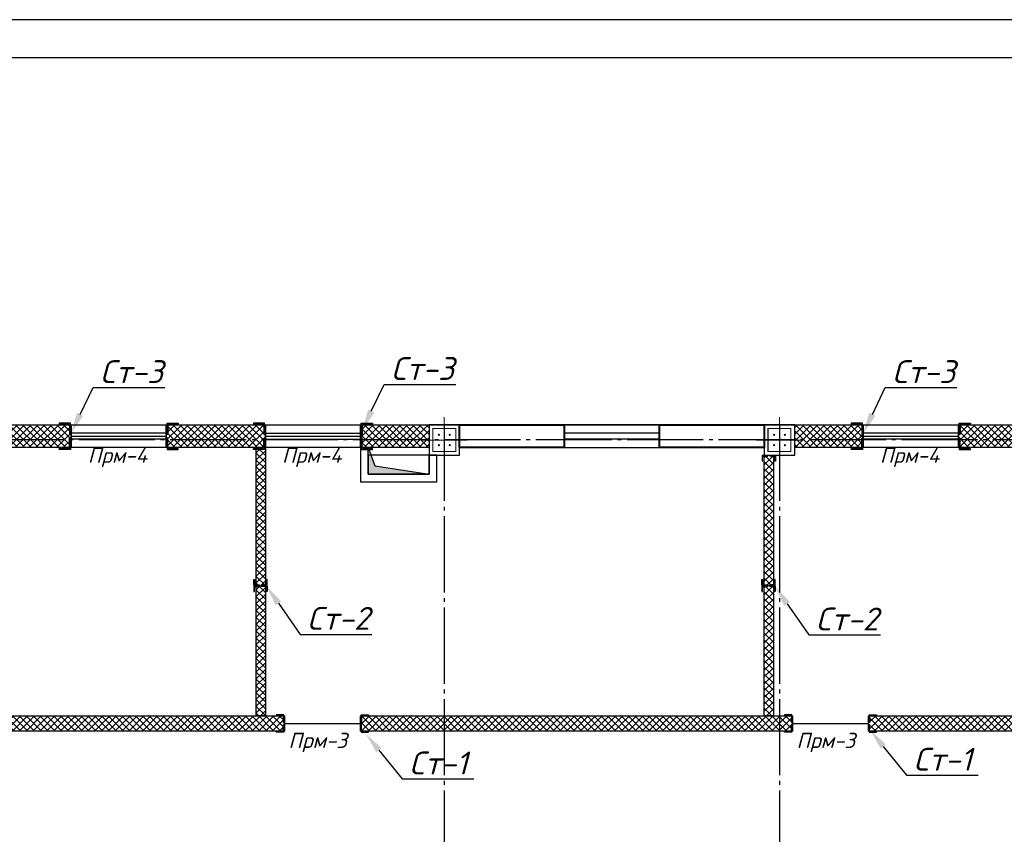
# Model space of a CAD drawing. Header units: millimetres. Extents: x -33345 to 4712671, y -3392 to 121473.
# Tile 272 of 656: x 1453483 to 1466410, y 75810 to 86501. Entities that reach past the tile are written whole.
import ezdxf
from ezdxf import colors
from ezdxf.entities.mleader import LeaderData, LeaderLine
from ezdxf.math import Vec2, Vec3

# ---------------------------------------------------------------- set-up
doc = ezdxf.new("R2010")
doc.units = ezdxf.units.MM
doc.linetypes.add('CENTER2', pattern=[28.575, 19.05, -3.175, 3.175, -3.175])
doc.linetypes.add('ГОСТ 2.303 5', pattern=[24, 20, -1.5, 1, -1.5])
for name, color, linetype, lineweight in [('.', 7, 'Continuous', 15), ('0.25', 7, 'Continuous', 25), ('5   0.30', 1, 'Continuous', 30), ('размер 0.09', 175, 'Continuous', 9)]:
    doc.layers.add(name, color=color, linetype=linetype, lineweight=lineweight)
for name, color, linetype in [('00-Axes', 1, 'CENTER2'), ('HA', 9, 'Continuous'), ('KIK-0-HSL-HTC', 7, 'Continuous')]:
    doc.layers.add(name, color=color, linetype=linetype)
doc.styles.add('ISOCPEUR', font='isocpeui.ttf', dxfattribs={"height": 300})
doc.styles.add('ГОСТ 250', font='isocpeui.ttf', dxfattribs={"height": 250})
pattern_1 = [(45, (-51557.93, -1455798.857), (-44.9012806, 44.9012806), []), (135, (-51557.93, -1455798.857), (-44.9012806, -44.9012806), [])]

# ---------------------------------------------------------------- blocks, each defined once
blk = doc.blocks.new('*U282')
at = {"layer": '0.25', "color": 5, "linetype": 'Continuous', "lineweight": 25, "ltscale": 100}
blk.add_lwpolyline([(-72619, 0), (0, 0), (0, 42000), (-72619, 42000), (-72619, 0)], dxfattribs=at)
at = {"layer": '0.25', "color": 7, "linetype": 'Continuous', "lineweight": 30, "ltscale": 100}
blk.add_lwpolyline([(-70619, 500), (-500, 500), (-500, 41500), (-70619, 41500), (-70619, 500)], dxfattribs=at)
blk = doc.blocks.new('column')
at = {"lineweight": 0}
for points in [[(-68, 56, -1), (-68, 86, -1)], [(68, 56, 1), (68, 86, 1)], [(-68, -56, 1), (-68, -86, 1)], [(68, -56, -1), (68, -86, -1)]]:
    blk.add_hatch(color=0, dxfattribs=at).paths.add_polyline_path(points)
at = {"color": 0, "lineweight": 0}
for p, q in [((0, 300), (0, -300)), ((300, 0), (-300, 0))]:
    blk.add_line(p, q, dxfattribs=at)
at = {"lineweight": 30}
blk.add_lwpolyline([(-200, 200), (200, 200), (200, -200), (-200, -200)], close=True, dxfattribs=at)
at = {"color": 0, "lineweight": 0, "const_width": 15}
blk.add_lwpolyline([(150, -150), (150, 150), (-150, 150), (-150, -150)], close=True, dxfattribs=at)
blk = doc.blocks.new('fgfggggffsss')
at = {"layer": '00-Axes', "color": 251, "linetype": 'ГОСТ 2.303 5', "ltscale": 50, "true_color": 0x636466}
for points in [[(27910.7, 15497.8), (27910.7, -2902.2)], [(32310.7, 15497.8), (32310.7, -2902.2)], [(44510.7, 15297.8), (-20089.3, 15297.8)]]:
    blk.add_lwpolyline(points, dxfattribs=at)
blk = doc.blocks.new('*U3545')
at = {"color": 0, "linetype": 'ByBlock', "lineweight": -2, "ltscale": 100}
blk.add_lwpolyline([(0, 0), (63, 0), (63, 2.7, 0.414214), (60.7, 5), (12, 5, -0.414214), (5, 12), (5, 60.7, 0.414214), (2.7, 63), (0, 63)], format="xyb", close=True, dxfattribs=at)
blk = doc.blocks.new('A$C0829442C')
at = {"layer": '5   0.30', "lineweight": 30, "ltscale": 200}
blk.add_line((0, 131), (0, 13.5), dxfattribs=at)
at = {"layer": '5   0.30', "lineweight": 30, "ltscale": 200, "xscale": -1, "rotation": 180}
blk.add_blockref('*U3545', (3.9, 146.4), dxfattribs=at)
at = {"layer": '5   0.30', "lineweight": 30, "ltscale": 200}
blk.add_blockref('*U3545', (3.9, 0), dxfattribs=at)
blk = doc.blocks.new('кывнорр')
at = {"color": 6, "lineweight": 30}
blk.add_lwpolyline([(1510416, 1536584), (1509616, 1536584), (1509616, 1536334), (1510416, 1536334)], close=True, dxfattribs=at)

msp = doc.modelspace()

# ---------------------------------------------------------------- hatches: boundary and pattern name
at = {"layer": '.', "true_color": 0x636466}
h = msp.add_hatch(color=251, dxfattribs=at)
h.dxf.hatch_style = 1
h.paths.add_polyline_path([(1458147.551, 80645.979), (1458058.311, 80884.993), (1458058.311, 80534.993), (1458858.311, 80534.993)])
at = {"layer": 'KIK-0-HSL-HTC', "lineweight": 0}
h = msp.add_hatch(dxfattribs=at)
h.set_pattern_fill('ANSI37', color=154, scale=20)
h.set_pattern_definition(pattern_1)
h.paths.add_polyline_path([(1416258.311, 81184.993), (1417158.311, 81184.993), (1417158.311, 80884.993), (1416258.311, 80884.993)])
h.paths.add_polyline_path([(1418408.311, 81184.993), (1419708.311, 81184.993), (1419708.311, 80884.993), (1418408.311, 80884.993)])
h.paths.add_polyline_path([(1420958.311, 81184.993), (1421858.311, 81184.993), (1421858.311, 80884.993), (1420958.311, 80884.993)])
h.paths.add_polyline_path([(1422258.311, 81184.993), (1423158.311, 81184.993), (1423158.311, 80884.993), (1422258.311, 80884.993)])
h.paths.add_polyline_path([(1424408.311, 81184.993), (1425708.311, 81184.993), (1425708.311, 80884.993), (1424408.311, 80884.993)])
h.paths.add_polyline_path([(1426958.311, 81184.993), (1427858.311, 81184.993), (1427858.311, 80884.993), (1426958.311, 80884.993)])
h.paths.add_polyline_path([(1415858.311, 79884.993), (1416158.311, 79884.993), (1416158.311, 80784.993), (1415858.311, 80784.993)])
h.paths.add_polyline_path([(1416158.311, 78634.993), (1416158.311, 76809.993), (1415858.311, 76809.993), (1415858.311, 78634.993)])
h.paths.add_polyline_path([(1416158.311, 74784.993), (1416158.311, 74184.993), (1415858.311, 74184.993), (1415858.311, 74784.993)])
h.paths.add_polyline_path([(1415858.311, 72934.993), (1416158.311, 72934.993), (1416158.311, 71334.993), (1415858.311, 71334.993)])
h.paths.add_polyline_path([(1415858.311, 70084.993), (1416158.311, 70084.993), (1416158.311, 69184.993), (1415858.311, 69184.993)])
h.paths.add_polyline_path([(1417858.311, 69084.993), (1416258.311, 69084.993), (1416258.311, 68784.993), (1417858.311, 68784.993)])
h.paths.add_polyline_path([(1419558.311, 69084.993), (1418858.311, 69084.993), (1418858.311, 68784.993), (1419558.311, 68784.993)])
h.paths.add_polyline_path([(1421258.311, 69084.993), (1420558.311, 69084.993), (1420558.311, 68784.993), (1421258.311, 68784.993)])
h.paths.add_polyline_path([(1423408.198, 69084.993), (1422258.311, 69084.993), (1422258.311, 68784.993), (1423408.198, 68784.993)])
h.paths.add_polyline_path([(1425583.311, 68784.993), (1424008.198, 68784.993), (1424008.198, 69084.993), (1425583.311, 69084.993)])
h.paths.add_polyline_path([(1427858.311, 68784.993), (1427083.311, 68784.993), (1427083.311, 69084.993), (1427858.311, 69084.993)])
h.paths.add_polyline_path([(1431158.311, 69084.993), (1430108.311, 69084.993), (1430108.311, 68784.993), (1431158.311, 68784.993)])
h.paths.add_polyline_path([(1447258.311, 69084.993), (1448158.311, 69084.993), (1448158.311, 68784.993), (1447258.311, 68784.993)])
h.paths.add_polyline_path([(1449408.311, 69084.993), (1450708.311, 69084.993), (1450708.311, 68784.993), (1449408.311, 68784.993)])
h.paths.add_polyline_path([(1451958.311, 69084.993), (1452858.311, 69084.993), (1452858.311, 68784.993), (1451958.311, 68784.993)])
h.paths.add_polyline_path([(1453908.311, 69084.993), (1453258.311, 69084.993), (1453258.311, 68784.993), (1453908.311, 68784.993)])
h.paths.add_polyline_path([(1458858.311, 69084.993), (1458208.311, 69084.993), (1458208.311, 68784.993), (1458858.311, 68784.993)])
h.paths.add_polyline_path([(1463658.311, 69084.993), (1464558.311, 69084.993), (1464558.311, 68784.993), (1463658.311, 68784.993)])
h.paths.add_polyline_path([(1465808.311, 69084.993), (1467108.311, 69084.993), (1467108.311, 68784.993), (1465808.311, 68784.993)])
h.paths.add_polyline_path([(1468358.311, 69084.993), (1469258.311, 69084.993), (1469258.311, 68784.993), (1468358.311, 68784.993)])
h.paths.add_polyline_path([(1469658.311, 69084.993), (1470558.311, 69084.993), (1470558.311, 68784.993), (1469658.311, 68784.993)])
h.paths.add_polyline_path([(1471808.311, 69084.993), (1473108.311, 69084.993), (1473108.311, 68784.993), (1471808.311, 68784.993)])
h.paths.add_polyline_path([(1474358.311, 69084.993), (1475258.311, 69084.993), (1475258.311, 68784.993), (1474358.311, 68784.993)])
h.paths.add_polyline_path([(1475358.311, 69934.993), (1475658.311, 69934.993), (1475658.311, 69184.993), (1475358.311, 69184.993)])
h.paths.add_polyline_path([(1475358.311, 72784.993), (1475658.311, 72784.993), (1475658.311, 71184.993), (1475358.311, 71184.993)])
h.paths.add_polyline_path([(1475658.311, 74784.993), (1475658.311, 74034.993), (1475358.311, 74034.993), (1475358.311, 74784.993)])
h.paths.add_polyline_path([(1475358.311, 75809.993), (1475658.311, 75809.993), (1475658.311, 75184.993), (1475358.311, 75184.993)])
h.paths.add_polyline_path([(1475358.311, 78634.993), (1475658.311, 78634.993), (1475658.311, 76809.993), (1475358.311, 76809.993)])
h.paths.add_polyline_path([(1475658.311, 80784.993), (1475658.311, 79884.993), (1475358.311, 79884.993), (1475358.311, 80784.993)])
h.paths.add_polyline_path([(1474358.311, 81184.993), (1475258.311, 81184.993), (1475258.311, 80884.993), (1474358.311, 80884.993)])
h.paths.add_polyline_path([(1471808.311, 81184.993), (1473108.311, 81184.993), (1473108.311, 80884.993), (1471808.311, 80884.993)])
h.paths.add_polyline_path([(1469658.311, 81184.993), (1470558.311, 81184.993), (1470558.311, 80884.993), (1469658.311, 80884.993)])
h.paths.add_polyline_path([(1468358.311, 81184.993), (1469258.311, 81184.993), (1469258.311, 80884.993), (1468358.311, 80884.993)])
h.paths.add_polyline_path([(1465808.311, 81184.993), (1467108.311, 81184.993), (1467108.311, 80884.993), (1465808.311, 80884.993)])
h.paths.add_polyline_path([(1463658.311, 81184.993), (1464558.311, 81184.993), (1464558.311, 80884.993), (1463658.311, 80884.993)])
h.paths.add_polyline_path([(1457958.311, 81184.993), (1458858.311, 81184.993), (1458858.311, 80884.993), (1457958.311, 80884.993)])
h.paths.add_polyline_path([(1455408.311, 81184.993), (1456708.311, 81184.993), (1456708.311, 80884.993), (1455408.311, 80884.993)])
h.paths.add_polyline_path([(1453258.311, 81184.993), (1454158.311, 81184.993), (1454158.311, 80884.993), (1453258.311, 80884.993)])
h.paths.add_polyline_path([(1451958.311, 81184.993), (1452858.311, 81184.993), (1452858.311, 80884.993), (1451958.311, 80884.993)])
h.paths.add_polyline_path([(1449408.311, 81184.993), (1450708.311, 81184.993), (1450708.311, 80884.993), (1449408.311, 80884.993)])
h.paths.add_polyline_path([(1447258.311, 81184.993), (1448158.311, 81184.993), (1448158.311, 80884.993), (1447258.311, 80884.993)])
h.paths.add_polyline_path([(1440258.311, 81184.993), (1446858.311, 81184.993), (1446858.311, 80884.993), (1440258.311, 80884.993)])
h.paths.add_polyline_path([(1438958.311, 81184.993), (1439858.311, 81184.993), (1439858.311, 80884.993), (1438958.311, 80884.993)])
h.paths.add_polyline_path([(1436408.311, 81184.993), (1437708.311, 81184.993), (1437708.311, 80884.993), (1436408.311, 80884.993)])
h.paths.add_polyline_path([(1434258.311, 81184.993), (1435158.311, 81184.993), (1435158.311, 80884.993), (1434258.311, 80884.993)])
h.paths.add_polyline_path([(1415858.311, 75809.993), (1415858.311, 75184.993), (1416158.311, 75184.993), (1416158.311, 75809.993)])
h = msp.add_hatch(dxfattribs=at)
h.set_pattern_fill('ANSI37', color=154, scale=20)
h.set_pattern_definition(pattern_1)
h.paths.add_polyline_path([(1416158.311, 77364.993), (1417748.311, 77364.993), (1417748.311, 77164.993), (1416158.311, 77164.993)])
h.paths.add_polyline_path([(1419118.311, 80884.993), (1419118.311, 77364.993), (1420608.311, 77364.993), (1420608.311, 77164.993), (1418748.311, 77164.993), (1418748.311, 77364.993), (1418998.311, 77364.993), (1418998.311, 80884.993)])
h.paths.add_polyline_path([(1421978.311, 77364.993), (1423688.311, 77364.993), (1423688.311, 77164.993), (1421608.311, 77164.993), (1421608.311, 77364.993), (1421858.311, 77364.993), (1421858.311, 80784.993), (1421978.311, 80784.993)])
h.paths.add_polyline_path([(1424958.311, 77735.437), (1424958.311, 77364.993), (1426608.311, 77364.993), (1426608.311, 77164.993), (1424688.311, 77164.993), (1424688.311, 77364.993), (1424838.311, 77364.993), (1424838.311, 77735.437)])
h.paths.add_polyline_path([(1424838.311, 80335.437), (1424838.311, 80884.993), (1424958.311, 80884.993), (1424958.311, 80335.437)])
h.paths.add_polyline_path([(1427978.311, 77364.993), (1429588.311, 77364.993), (1429588.311, 77164.993), (1427608.311, 77164.993), (1427608.311, 77364.993), (1427858.311, 77364.993), (1427858.311, 80784.993), (1427978.311, 80784.993)])
h.paths.add_polyline_path([(1430958.311, 77364.993), (1432888.311, 77364.993), (1432888.311, 77164.993), (1430588.311, 77164.993), (1430588.311, 77364.993), (1430838.311, 77364.993), (1430838.311, 80884.993), (1430958.311, 80884.993)])
h.paths.add_polyline_path([(1435598.311, 77364.993), (1435598.311, 77164.993), (1433888.311, 77164.993), (1433888.311, 77364.993)])
h.paths.add_polyline_path([(1434138.311, 77364.993), (1434258.311, 77364.993), (1434258.311, 80784.993), (1434138.311, 80784.993)])
h.paths.add_polyline_path([(1436848.311, 77364.993), (1436968.311, 77364.993), (1436968.311, 80884.993), (1436848.311, 80884.993)])
h.paths.add_polyline_path([(1436598.311, 77164.993), (1436598.311, 77364.993), (1438608.311, 77364.993), (1438608.311, 77164.993)])
h.paths.add_polyline_path([(1439958.311, 77364.993), (1439958.311, 77164.993), (1439608.311, 77164.993), (1439608.311, 77364.993)])
h.paths.add_polyline_path([(1421958.311, 72164.993), (1421958.311, 72284.993), (1420643.311, 72284.993), (1420643.311, 73504.993), (1420938.311, 73504.993), (1420938.311, 73624.993), (1420643.311, 73624.993), (1420643.311, 74984.993), (1420523.311, 74984.993), (1420523.311, 73624.993), (1420403.311, 73624.993), (1420403.311, 73504.993), (1420523.311, 73504.993), (1420523.311, 72284.993), (1419308.311, 72284.993), (1419308.311, 73504.993), (1419603.311, 73504.993), (1419603.311, 73624.993), (1419308.311, 73624.993), (1419308.311, 74984.993), (1419188.311, 74984.993), (1419188.311, 69084.993), (1419308.311, 69084.993), (1419308.311, 72164.993)])
h.paths.add_polyline_path([(1419573.311, 75184.993), (1416258.311, 75184.993), (1416258.311, 74984.993), (1419573.311, 74984.993)])
h.paths.add_polyline_path([(1420908.311, 75184.993), (1420373.311, 75184.993), (1420373.311, 74984.993), (1420908.311, 74984.993)])
h.paths.add_polyline_path([(1421708.311, 74984.993), (1421858.311, 74984.993), (1421858.311, 75184.993), (1421708.311, 75184.993)])
h.paths.add_polyline_path([(1423358.311, 75184.993), (1423358.311, 74984.993), (1422258.311, 74984.993), (1422258.311, 75184.993)])
h.paths.add_polyline_path([(1422158.311, 73624.993), (1422158.311, 73504.993), (1422646.676, 73504.993), (1422646.676, 73624.993)])
h.paths.add_polyline_path([(1421958.311, 73624.993), (1421738.311, 73624.993), (1421738.311, 73504.993), (1421958.311, 73504.993)], flags=17)
h.paths.add_polyline_path([(1417858.311, 72934.993), (1418268.311, 72934.993), (1418268.311, 72814.993), (1417858.311, 72814.993)])
h.paths.add_polyline_path([(1419068.311, 72934.993), (1419188.311, 72934.993), (1419188.311, 72814.993), (1419068.311, 72814.993)])
h.paths.add_polyline_path([(1416658.311, 72814.993), (1416158.311, 72814.993), (1416158.311, 72934.993), (1416658.311, 72934.993)])
h.paths.add_polyline_path([(1419458.311, 70384.993), (1419308.311, 70384.993), (1419308.311, 70504.993), (1419458.311, 70504.993)], flags=17)
h.paths.add_polyline_path([(1421958.311, 70504.993), (1420458.311, 70504.993), (1420458.311, 70384.993), (1421958.311, 70384.993)], flags=17)
h.paths.add_polyline_path([(1422158.311, 70504.993), (1422158.311, 70384.993), (1422448.311, 70384.993), (1422448.311, 70504.993)])
h.paths.add_polyline_path([(1424458.311, 70504.993), (1424458.311, 70384.993), (1424608.311, 70384.993), (1424608.311, 70504.993)])
h.paths.add_polyline_path([(1424728.311, 69084.993), (1424608.311, 69084.993), (1424608.311, 74984.993), (1424728.311, 74984.993)])
h.paths.add_polyline_path([(1424468.311, 73504.993), (1424468.311, 73624.993), (1424608.311, 73624.993), (1424608.311, 73504.993)], flags=17)
h.paths.add_polyline_path([(1424358.311, 74984.993), (1424358.311, 75184.993), (1427858.311, 75184.993), (1427858.311, 74984.993)])
h.paths.add_polyline_path([(1427978.311, 74784.993), (1427978.311, 69184.993), (1427858.311, 69184.993), (1427858.311, 74784.993)])
h.paths.add_polyline_path([(1431158.311, 74984.993), (1431158.311, 69084.993), (1431038.311, 69084.993), (1431038.311, 74984.993)])
h.paths.add_polyline_path([(1433858.311, 75184.993), (1433858.311, 74984.993), (1430288.646, 74984.993), (1430288.646, 75184.993)])
h.paths.add_polyline_path([(1428258.311, 75184.993), (1429288.646, 75184.993), (1429288.646, 74984.993), (1428258.311, 74984.993)])
h.paths.add_polyline_path([(1450588.311, 80884.993), (1450708.311, 80884.993), (1450708.311, 77364.994), (1450588.311, 77364.994)])
h.paths.add_polyline_path([(1450958.311, 77164.993), (1448508.311, 77164.993), (1448508.311, 77364.994), (1450958.311, 77364.994)])
h.paths.add_polyline_path([(1447508.311, 77164.993), (1447158.311, 77164.993), (1447158.311, 77365.994), (1447508.311, 77365.994)])
h.paths.add_polyline_path([(1456958.311, 77164.993), (1451958.311, 77164.993), (1451958.311, 77364.994), (1456958.311, 77364.994)])
h.paths.add_polyline_path([(1456588.311, 80884.993), (1456708.311, 80884.993), (1456708.311, 77364.994), (1456588.311, 77364.994)])
h.paths.add_polyline_path([(1463628.311, 77164.993), (1457958.311, 77164.993), (1457958.311, 77364.993), (1463628.311, 77364.994)])
h.paths.add_polyline_path([(1463258.311, 80784.993), (1463378.311, 80784.993), (1463378.311, 77364.994), (1463258.311, 77364.994)])
h.paths.add_polyline_path([(1469628.311, 77164.993), (1464628.311, 77164.993), (1464628.311, 77364.994), (1469628.311, 77364.994)])
h.paths.add_polyline_path([(1456358.311, 75184.993), (1458858.311, 75184.993), (1458858.311, 74984.993), (1456358.311, 74984.993)])
h.paths.add_polyline_path([(1459508.311, 74984.993), (1459258.311, 74984.993), (1459258.311, 75184.993), (1459508.311, 75184.993)])
h.paths.add_polyline_path([(1460508.311, 75184.993), (1463258.311, 75184.993), (1463258.311, 74984.993), (1460508.311, 74984.993)])
h.paths.add_polyline_path([(1465958.311, 75184.993), (1465958.311, 74984.993), (1463658.311, 74984.993), (1463658.311, 75184.993)])
h.paths.add_polyline_path([(1458858.311, 74784.993), (1459058.311, 74784.993), (1459058.311, 69184.993), (1458858.311, 69184.993)])
h.paths.add_polyline_path([(1461908.316, 73144.993), (1463308.311, 73144.993), (1463308.311, 73024.993), (1461908.316, 73024.993)])
h.paths.add_polyline_path([(1461908.316, 71824.993), (1463308.311, 71824.993), (1463308.311, 71704.993), (1461908.316, 71704.993)])
h.paths.add_polyline_path([(1461908.316, 70504.993), (1463308.311, 70504.993), (1463308.311, 70384.993), (1461908.316, 70384.993)])
h.paths.add_polyline_path([(1461788.316, 72774.993), (1461788.316, 73294.993), (1461908.316, 73294.993), (1461908.316, 72774.993)])
h.paths.add_polyline_path([(1461788.316, 71454.993), (1461788.316, 71974.993), (1461908.316, 71974.993), (1461908.316, 71454.993)])
h.paths.add_polyline_path([(1461788.316, 70134.993), (1461788.316, 70654.993), (1461908.316, 70654.993), (1461908.316, 70134.993)])
h.paths.add_polyline_path([(1461908.316, 74534.993), (1463308.311, 74534.993), (1463308.311, 74434.993), (1461908.316, 74434.993)])
h.paths.add_polyline_path([(1461788.316, 74094.993), (1461788.316, 74984.993), (1461908.316, 74984.993), (1461908.316, 74094.993)])
h.paths.add_polyline_path([(1461908.316, 69334.993), (1461908.316, 69084.993), (1461788.316, 69084.993), (1461788.316, 69334.993)])
h.paths.add_polyline_path([(1466958.311, 75184.993), (1469258.311, 75184.993), (1469258.311, 74984.993), (1466958.311, 74984.993)])
h.paths.add_polyline_path([(1471958.311, 74984.993), (1469658.311, 74984.993), (1469658.311, 75184.993), (1471958.311, 75184.993)])
h.paths.add_polyline_path([(1469258.311, 74784.993), (1469378.311, 74784.993), (1469378.311, 69184.993), (1469258.311, 69184.993)])
h.paths.add_polyline_path([(1472958.311, 75184.993), (1475258.311, 75184.993), (1475258.311, 74984.993), (1472958.311, 74984.993)])
h.paths.add_polyline_path([(1470628.311, 77364.994), (1475358.311, 77364.994), (1475358.311, 77164.993), (1470628.311, 77164.993)])
h.paths.add_polyline_path([(1469258.311, 80784.993), (1469378.311, 80784.993), (1469378.311, 77364.994), (1469258.311, 77364.994)])
edge = h.paths.add_edge_path()
edge.add_line((1422158.311, 72164.993), (1423488.311, 72164.993))
edge.add_line((1423488.311, 72164.993), (1423488.311, 70504.993))
edge.add_line((1423488.311, 70504.993), (1423248.311, 70504.993))
edge.add_line((1423248.311, 70504.993), (1423248.311, 70384.993))
edge.add_line((1423248.311, 70384.993), (1423658.311, 70384.993))
edge.add_line((1423658.311, 70384.993), (1423658.311, 70504.993))
edge.add_line((1423658.311, 70504.993), (1423608.311, 70504.993))
edge.add_line((1423608.311, 70504.993), (1423608.311, 72164.993))
edge.add_line((1423608.311, 72164.993), (1424608.311, 72164.993))
edge.add_line((1424608.311, 72164.993), (1424608.311, 72284.993))
edge.add_line((1424608.311, 72284.993), (1423608.311, 72284.993))
edge.add_line((1423608.311, 72284.993), (1423608.311, 73504.993))
edge.add_line((1423608.311, 73504.993), (1423668.311, 73504.993))
edge.add_line((1423668.311, 73504.993), (1423668.311, 73624.993))
edge.add_line((1423668.311, 73624.993), (1423446.676, 73624.993))
edge.add_line((1423446.676, 73624.993), (1423446.676, 73504.993))
edge.add_line((1423446.676, 73504.993), (1423488.311, 73504.993))
edge.add_line((1423488.311, 73504.993), (1423488.311, 72284.993))
edge.add_line((1423488.311, 72284.993), (1422158.311, 72284.993))

# ---------------------------------------------------------------- linework, layer by layer
at = {"color": 5}
for p, q in [((1455408.311, 81074.993), (1454158.311, 81074.993)), ((1456708.311, 81074.993), (1457958.311, 81074.993)), ((1461883.311, 81074.993), (1460633.311, 81074.993)), ((1465808.311, 81074.993), (1464558.311, 81074.993)), ((1455408.311, 80994.993), (1454158.311, 80994.993)), ((1456708.311, 80994.993), (1457958.311, 80994.993)), ((1461883.311, 80994.993), (1460633.311, 80994.993)), ((1465808.311, 80994.993), (1464558.311, 80994.993))]:
    msp.add_line(p, q, dxfattribs=at)
at = {"color": 6, "lineweight": 30}
for p, q in [((1454158.311, 81034.993), (1455408.311, 81034.992)), ((1456708.311, 81034.993), (1457958.311, 81034.994)), ((1464558.311, 81034.993), (1465808.311, 81034.992))]:
    msp.add_line(p, q, dxfattribs=at)
at = {"color": 177, "lineweight": 30, "true_color": 0x293189}
for p, q in [((1456958.311, 77264.993), (1457958.311, 77264.993)), ((1463628.311, 77264.993), (1464628.311, 77264.993))]:
    msp.add_line(p, q, dxfattribs=at)
at = {"color": 18, "true_color": 0x000000}
msp.add_lwpolyline([(1415858.311, 81184.993), (1475658.311, 81184.993), (1475658.311, 80154.993), (1477618.311, 80154.993), (1477618.311, 73684.993), (1475658.311, 73684.993), (1475658.311, 68784.993), (1459708.311, 68784.993), (1459708.311, 66784.993), (1452708.311, 66784.993)], dxfattribs=at)
for points in [[(1454158.311, 81184.993), (1455408.311, 81184.993), (1455408.311, 80884.993), (1454158.311, 80884.993)], [(1456708.311, 81184.993), (1457958.311, 81184.993), (1457958.311, 80884.993), (1456708.311, 80884.993)], [(1461883.311, 81184.993), (1460633.311, 81184.993), (1460633.311, 80884.993), (1461883.311, 80884.993)], [(1464558.311, 81184.993), (1465808.311, 81184.993), (1465808.311, 80884.993), (1464558.311, 80884.993)]]:
    msp.add_lwpolyline(points, close=True)
at = {"color": 244, "lineweight": 40, "true_color": 0x991b1e}
for points in [[(1460633.311, 80884.993), (1459258.311, 80884.993), (1459258.311, 81184.993), (1460633.311, 81184.993)], [(1461883.311, 81184.993), (1463258.311, 81184.993), (1463258.311, 80884.993), (1461883.311, 80884.993)]]:
    msp.add_lwpolyline(points, close=True, dxfattribs=at)
msp.add_lwpolyline([(1458058.311, 80884.993), (1458147.551, 80645.979), (1458858.311, 80534.993)])
at = {"layer": 'HA', "color": 250, "lineweight": 30, "ltscale": 100}
for points in [[(1453258.311, 81184.993), (1454158.311, 81184.993), (1454158.311, 80884.993), (1453258.311, 80884.993)], [(1455408.311, 81184.993), (1456708.311, 81184.993), (1456708.311, 80884.993), (1455408.311, 80884.993)], [(1457958.311, 81184.993), (1458858.311, 81184.993), (1458858.311, 80884.993), (1457958.311, 80884.993)], [(1463658.311, 81184.993), (1464558.311, 81184.993), (1464558.311, 80884.993), (1463658.311, 80884.993)], [(1465808.311, 81184.993), (1467108.311, 81184.993), (1467108.311, 80884.993), (1465808.311, 80884.993)], [(1456588.311, 80884.993), (1456708.311, 80884.993), (1456708.311, 77364.994), (1456588.311, 77364.994)], [(1458958.311, 80784.993), (1458858.311, 80784.993), (1458858.311, 80534.993), (1458058.311, 80534.993), (1458058.311, 80884.993), (1457958.311, 80884.993), (1457958.311, 80434.993), (1458958.311, 80434.993)], [(1463258.311, 80784.993), (1463378.311, 80784.993), (1463378.311, 77364.994), (1463258.311, 77364.994)], [(1456958.311, 77164.993), (1451958.311, 77164.993), (1451958.311, 77364.994), (1456958.311, 77364.994)], [(1469628.311, 77164.993), (1464628.311, 77164.993), (1464628.311, 77364.994), (1469628.311, 77364.994)]]:
    msp.add_lwpolyline(points, close=True, dxfattribs=at)
msp.add_lwpolyline([(1463628.311, 77164.993), (1457958.311, 77164.993), (1457958.311, 77364.993), (1463628.311, 77364.994), (1463628.311, 77164.993)], dxfattribs=at)

# ---------------------------------------------------------------- block references
at = {"color": 244, "lineweight": 50, "true_color": 0x991b1e}
msp.add_blockref('fgfggggffsss', (1431147.599, 65687.242), dxfattribs=at)
at = {"xscale": -1, "rotation": 270}
for p in [(1459058.311, 80984.993), (1463458.311, 80984.993)]:
    msp.add_blockref('column', p, dxfattribs=at)
at = {"color": 6, "lineweight": 30}
msp.add_blockref('кывнорр', (-51557.929, -1455798.857), dxfattribs=at)
at = {"layer": '0.25', "ltscale": 100, "transparency": 33554687}
msp.add_blockref('*U282', (1479336.843, 44501.326), dxfattribs=at)
at = {"layer": 'размер 0.09', "lineweight": 30, "ltscale": 200}
for p, xscale, yscale, zscale, rotation in [((1454158.311, 81204.869), 2.351013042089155, 2.351013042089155, 2.351013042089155, 180.0000448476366), ((1455408.311, 81204.869), -2.351013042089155, 2.351013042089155, 2.351013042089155, 179.9999551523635), ((1456708.311, 81204.869), 2.351013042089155, 2.351013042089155, 2.351013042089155, 180.0000448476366), ((1457958.311, 81204.869), -2.351013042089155, 2.351013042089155, 2.351013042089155, 179.9999551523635), ((1464558.311, 81204.869), 2.351013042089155, 2.351013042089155, 2.351013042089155, 180.0000448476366), ((1465808.311, 81204.869), -2.351013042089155, 2.351013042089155, 2.351013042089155, 179.9999551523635), ((1463403.989, 80784.993), -1.185761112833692, 1.185761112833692, 1.185761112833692, 89.99995515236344), ((1456732.387, 79074.993), 1.185761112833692, 1.185761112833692, 1.185761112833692, 90.00004484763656), ((1463402.387, 79074.993), 1.185761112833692, 1.185761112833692, 1.185761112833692, 90.00004484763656), ((1456732.387, 79074.993), -1.185761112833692, 1.185761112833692, 1.185761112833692, 89.99995515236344), ((1463402.387, 79074.993), -1.185761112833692, 1.185761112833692, 1.185761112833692, 89.99995515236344), ((1456958.311, 77377.49), 1.556924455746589, 1.556924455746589, 1.556924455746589, 180.0000448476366), ((1457958.311, 77377.49), -1.556924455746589, 1.556924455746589, 1.556924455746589, 179.9999551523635), ((1463628.311, 77377.49), 1.556924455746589, 1.556924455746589, 1.556924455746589, 180.0000448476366), ((1464628.311, 77377.49), -1.556924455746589, 1.556924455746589, 1.556924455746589, 179.9999551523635)]:
    msp.add_blockref('A$C0829442C', p, dxfattribs=dict(at, xscale=xscale, yscale=yscale, zscale=zscale, rotation=rotation))

# ---------------------------------------------------------------- texts
at = {"transparency": 33554687, "char_height": 200, "attachment_point": 1, "style": 'ГОСТ 250'}
for s, insert in [('{\\C6;Прм-4}', (1454377.725, 80884.992)), ('{\\C6;Прм-4}', (1456927.725, 80884.993)), ('{\\C6;Прм-4}', (1464777.725, 80884.992)), ('{\\C5;Прм-3}', (1457012.239, 77142.588)), ('{\\C5;Прм-3}', (1463682.239, 77142.588))]:
    msp.add_mtext_dynamic_manual_height_columns(s, width=5615.66788, gutter_width=1250, heights=[260], dxfattribs=dict(at, insert=insert))

# ---------------------------------------------------------------- leaders
at = {"transparency": 33554687}
ml = msp.add_multileader_mtext('Standard', dxfattribs=at)
ml.set_content('Ст-3', color=256, style='ISOCPEUR')
ml.set_leader_properties(color=256)
ml.build(insert=Vec2(0, 0))
ml.multileader.update_dxf_attribs({"text_left_attachment_type": 6, "text_right_attachment_type": 6, "dogleg_length": 1.827, "arrow_head_size": 274.097})
ctx = ml.context
ctx.base_point, ctx.char_height, ctx.arrow_head_size, ctx.landing_gap_size, ctx.plane_origin = Vec3(1454448.465, 81672.252), 300, 274.097, 91.366, Vec3(1453896.013, 82085.572)
ctx.left_attachment, ctx.right_attachment = 6, 6
notes = []
notes.append((ctx, [(0, (1, 1, 0), (1454446.638, 81672.252), (1, 0), 1.827, [(0, [(1454158.311, 81074.993)], 0, [])])]))
ctx.mtext.insert, ctx.mtext.flow_direction = Vec3(1454539.831, 82032.252), 5
ml = msp.add_multileader_mtext('Standard', dxfattribs=at)
ml.set_content('Ст-3', color=256, style='ISOCPEUR')
ml.set_leader_properties(color=256)
ml.build(insert=Vec2(0, 0))
ml.multileader.update_dxf_attribs({"text_left_attachment_type": 6, "text_right_attachment_type": 6, "dogleg_length": 1.827, "arrow_head_size": 274.097})
ctx = ml.context
ctx.base_point, ctx.char_height, ctx.arrow_head_size, ctx.landing_gap_size, ctx.plane_origin = Vec3(1458269.288, 81712.944), 300, 274.097, 91.366, Vec3(1457716.835, 82126.265)
ctx.left_attachment, ctx.right_attachment = 6, 6
notes.append((ctx, [(0, (1, 1, 0), (1458267.461, 81712.944), (1, 0), 1.827, [(0, [(1457979.134, 81115.686)], 0, [])])]))
ctx.mtext.insert, ctx.mtext.flow_direction = Vec3(1458360.654, 82072.944), 5
ml = msp.add_multileader_mtext('Standard', dxfattribs=at)
ml.set_content('Ст-3', color=256, style='ISOCPEUR')
ml.set_leader_properties(color=256)
ml.build(insert=Vec2(0, 0))
ml.multileader.update_dxf_attribs({"text_left_attachment_type": 6, "text_right_attachment_type": 6, "dogleg_length": 1.827, "arrow_head_size": 274.097})
ctx = ml.context
ctx.base_point, ctx.char_height, ctx.arrow_head_size, ctx.landing_gap_size, ctx.plane_origin = Vec3(1464848.465, 81672.252), 300, 274.097, 91.366, Vec3(1464296.013, 82085.572)
ctx.left_attachment, ctx.right_attachment = 6, 6
notes.append((ctx, [(0, (1, 1, 0), (1464846.638, 81672.252), (1, 0), 1.827, [(0, [(1464558.311, 81074.993)], 0, [])])]))
ctx.mtext.insert, ctx.mtext.flow_direction = Vec3(1464939.831, 82032.252), 5
ml = msp.add_multileader_mtext('Standard', dxfattribs=at)
ml.set_content('Ст-2', color=256, style='ISOCPEUR')
ml.set_leader_properties(color=256)
ml.build(insert=Vec2(0, 0))
ml.multileader.update_dxf_attribs({"text_left_attachment_type": 6, "text_right_attachment_type": 6, "dogleg_length": 1.827, "arrow_head_size": 274.097})
ctx = ml.context
ctx.base_point, ctx.char_height, ctx.arrow_head_size, ctx.landing_gap_size, ctx.plane_origin = Vec3(1457166.25, 78434.191), 300, 274.097, 91.366, Vec3(1456687.13, 79024.997)
ctx.left_attachment, ctx.right_attachment = 6, 6
notes.append((ctx, [(0, (1, 1, 0), (1457164.423, 78434.191), (1, 0), 1.827, [(0, [(1456724.027, 79066.922)], 0, [])])]))
ctx.mtext.insert, ctx.mtext.flow_direction = Vec3(1457257.616, 78794.191), 5
ml = msp.add_multileader_mtext('Standard', dxfattribs=at)
ml.set_content('Ст-2', color=256, style='ISOCPEUR')
ml.set_leader_properties(color=256)
ml.build(insert=Vec2(0, 0))
ml.multileader.update_dxf_attribs({"text_left_attachment_type": 6, "text_right_attachment_type": 6, "dogleg_length": 1.827, "arrow_head_size": 274.097})
ctx = ml.context
ctx.base_point, ctx.char_height, ctx.arrow_head_size, ctx.landing_gap_size, ctx.plane_origin = Vec3(1463844.61, 78425.831), 300, 274.097, 91.366, Vec3(1463365.49, 79016.637)
ctx.left_attachment, ctx.right_attachment = 6, 6
notes.append((ctx, [(0, (1, 1, 0), (1463842.782, 78425.831), (1, 0), 1.827, [(0, [(1463402.387, 79058.562)], 0, [])])]))
ctx.mtext.insert, ctx.mtext.flow_direction = Vec3(1463935.976, 78785.831), 5
ml = msp.add_multileader_mtext('Standard', dxfattribs=at)
ml.set_content('Ст-1', color=256, style='ISOCPEUR')
ml.set_leader_properties(color=256)
ml.build(insert=Vec2(0, 0))
ml.multileader.update_dxf_attribs({"text_left_attachment_type": 6, "text_right_attachment_type": 6, "dogleg_length": 1.827, "arrow_head_size": 274.097})
ctx = ml.context
ctx.base_point, ctx.char_height, ctx.arrow_head_size, ctx.landing_gap_size, ctx.plane_origin = Vec3(1465128.081, 76585.244), 300, 274.097, 91.366, Vec3(1464648.961, 77176.05)
ctx.left_attachment, ctx.right_attachment = 6, 6
notes.append((ctx, [(0, (1, 1, 0), (1465126.254, 76585.244), (1, 0), 1.827, [(0, [(1464648.961, 77176.05)], 0, [])])]))
ctx.mtext.insert, ctx.mtext.flow_direction = Vec3(1465219.447, 76945.244), 5
ml = msp.add_multileader_mtext('Standard', dxfattribs=at)
ml.set_content('Ст-1', color=256, style='ISOCPEUR')
ml.set_leader_properties(color=256)
ml.build(insert=Vec2(0, 0))
ml.multileader.update_dxf_attribs({"text_left_attachment_type": 6, "text_right_attachment_type": 6, "dogleg_length": 1.827, "arrow_head_size": 274.097})
ctx = ml.context
ctx.base_point, ctx.char_height, ctx.arrow_head_size, ctx.landing_gap_size, ctx.plane_origin = Vec3(1458507.124, 76536.201), 300, 274.097, 91.366, Vec3(1458028.004, 77127.007)
ctx.left_attachment, ctx.right_attachment = 6, 6
notes.append((ctx, [(0, (1, 1, 0), (1458505.297, 76536.201), (1, 0), 1.827, [(0, [(1458028.004, 77127.007)], 0, [])])]))
ctx.mtext.insert, ctx.mtext.flow_direction = Vec3(1458598.49, 76896.201), 5
for ctx, leaders in notes:
    for number, flags, end, landing, length, lines in leaders:
        leader = LeaderData()
        leader.index, (leader.has_last_leader_line, leader.has_dogleg_vector, leader.attachment_direction) = number, flags
        leader.last_leader_point, leader.dogleg_vector, leader.dogleg_length = Vec3(end), Vec3(landing), length
        for number, points, colour, breaks in lines:
            line = LeaderLine()
            line.index, line.vertices, line.color, line.breaks = number, Vec3.list(points), colors.encode_raw_color(colour), breaks
            leader.lines.append(line)
        ctx.leaders.append(leader)

doc.saveas('drawing.dxf')
